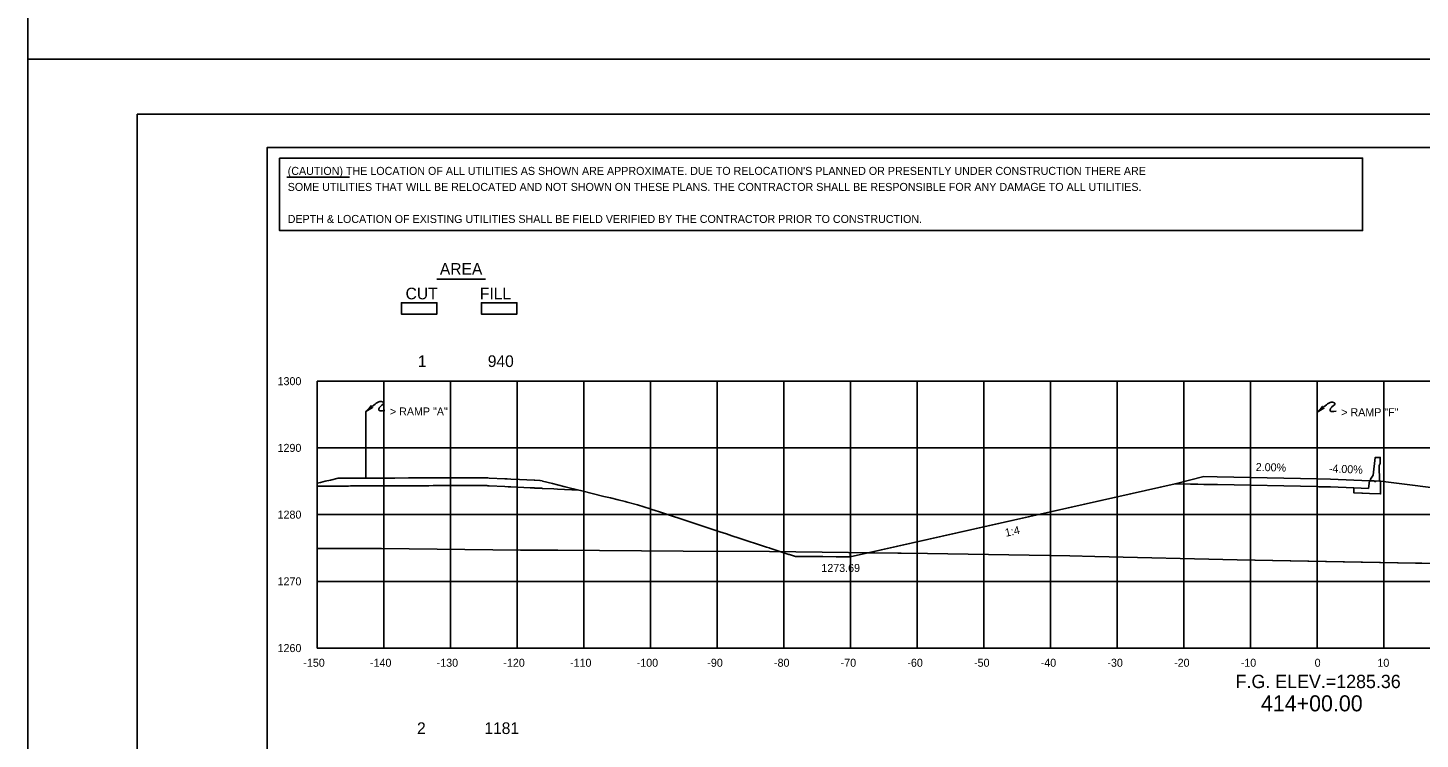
# Model space of a CAD drawing. Extents: x 2148105 to 2149976, y 144169 to 149705.
# Drawn here: x 2148219.9 to 2148428.8, y 146243.3 to 146349.9 of the extents above; entities that cross this region are included whole.
import ezdxf

# ---------------------------------------------------------------- set-up
doc = ezdxf.new("R2010")
doc.units = 0
for name, color, linetype in [('Bridge M-Header', 7, 'Continuous'), ('Default', 7, 'Continuous'), ('INR_Tracking', 7, 'Continuous'), ('PH1a-2-RampC', 7, 'Continuous'), ('PH1a-PR-DividingStrip', 7, 'Continuous'), ('PH1a-PR-ServRd', 7, 'Continuous'), ('PH2-PR-Barrier', 7, 'Continuous'), ('PR-AttenuatorPad', 7, 'Continuous'), ('PR_Align_PC', 7, 'Continuous'), ('PR_Align_Ramp_E', 7, 'Continuous'), ('PR_Align_Ramp_J', 7, 'Continuous'), ('PR_Storm_Channel', 7, 'Continuous'), ('PR_Storm_Conc_Box_PH1B', 7, 'Continuous'), ('PR_Storm_Conc_Pipe', 7, 'Continuous'), ('PR_Storm_Conc_Pipe_PH1B', 7, 'Continuous'), ('PR_Storm_Inlet_CICI_PH1A', 7, 'Continuous'), ('PR_Storm_Inlet_CICI_PH1B', 7, 'Continuous'), ('PR_Storm_Junction_Box_PH1B', 7, 'Continuous'), ('PR_Storm_MH', 7, 'Continuous'), ('PR_Storm_MH_PH1B', 7, 'Continuous'), ('PR_Storm_Standard_Median_Drain_PH1B', 7, 'Continuous'), ('PR_Storm_Txt_PH1B', 7, 'Continuous'), ('TopCut', 7, 'Continuous'), ('TOPO_BRIDGE_Pier Cap', 7, 'Continuous')]:
    doc.layers.add(name, color=color, linetype=linetype)

# ---------------------------------------------------------------- blocks, each defined once
blk = doc.blocks.new('POINT_DISPLAY')
at = {"layer": 'Default'}
blk.add_line((0, 0), (0, 0), dxfattribs=at)

msp = doc.modelspace()

# ---------------------------------------------------------------- linework, layer by layer
at = {"layer": 'INR_Tracking'}
msp.add_lwpolyline([(2148343.27, 146270.6), (2148343.29, 146270.6), (2148392, 146281.53), (2148394.33, 146281.48), (2148394.33, 146281.48), (2148394.33, 146281.48), (2148395.41, 146281.46), (2148396.32, 146281.44), (2148398.32, 146281.4), (2148398.32, 146281.4), (2148398.34, 146281.4), (2148413.32, 146281.1), (2148413.55, 146281.09), (2148415.32, 146281.06), (2148418.82, 146280.92), (2148418.83, 146280.17), (2148418.83, 146280.17), (2148420.11, 146280.12), (2148421.15, 146280.08), (2148422.8, 146280.01), (2148422.81, 146280.01), (2148422.82, 146280.76), (2148422.83, 146281.93), (2148468.18, 146276.24)], dxfattribs=at)
at = {"layer": 'PH1a-PR-ServRd'}
msp.add_lwpolyline([(2148570.82, 146121.91), (2148255.82, 146121.91), (2148255.82, 146331.91), (2148570.82, 146331.91)], close=True, dxfattribs=at)
at = {"layer": 'PH2-PR-Barrier'}
msp.add_line((2148413.32, 146282.27), (2148413.32, 146292.27), dxfattribs=at)
for points in [[(2148414.33, 146293.08), (2148414.69, 146293.37), (2148414.85, 146293.5), (2148414.94, 146293.57), (2148415.04, 146293.63), (2148415.14, 146293.67), (2148415.26, 146293.71), (2148415.39, 146293.74), (2148415.49, 146293.75), (2148415.57, 146293.75), (2148415.65, 146293.74), (2148415.72, 146293.73), (2148415.78, 146293.72), (2148415.83, 146293.69), (2148415.87, 146293.67), (2148415.91, 146293.64), (2148415.95, 146293.59), (2148415.98, 146293.54), (2148415.97, 146293.48), (2148415.96, 146293.44), (2148415.91, 146293.37), (2148415.72, 146293.21), (2148415.53, 146293.04), (2148415.46, 146292.97), (2148415.39, 146292.89), (2148415.33, 146292.8), (2148415.29, 146292.74), (2148415.25, 146292.65), (2148415.25, 146292.57), (2148415.27, 146292.49), (2148415.31, 146292.42), (2148415.36, 146292.38), (2148415.42, 146292.36), (2148415.53, 146292.34), (2148415.66, 146292.35), (2148415.82, 146292.37), (2148416.15, 146292.4)], [(2148413.32, 146292.27), (2148413.84, 146292.82), (2148414.1, 146293.12), (2148414.18, 146292.95), (2148414.32, 146292.84), (2148413.32, 146292.27)]]:
    msp.add_lwpolyline(points, dxfattribs=at)
at = {"layer": 'PR-AttenuatorPad'}
msp.add_line((2148270.65, 146282.37), (2148270.65, 146292.37), dxfattribs=at)
for points in [[(2148271.66, 146293.18), (2148272.02, 146293.48), (2148272.18, 146293.6), (2148272.28, 146293.68), (2148272.38, 146293.73), (2148272.47, 146293.78), (2148272.59, 146293.82), (2148272.72, 146293.85), (2148272.82, 146293.86), (2148272.9, 146293.86), (2148272.98, 146293.85), (2148273.06, 146293.84), (2148273.11, 146293.82), (2148273.16, 146293.8), (2148273.2, 146293.78), (2148273.24, 146293.74), (2148273.28, 146293.7), (2148273.31, 146293.64), (2148273.3, 146293.59), (2148273.29, 146293.55), (2148273.24, 146293.48), (2148273.05, 146293.32), (2148272.87, 146293.15), (2148272.79, 146293.08), (2148272.72, 146293), (2148272.66, 146292.91), (2148272.62, 146292.85), (2148272.58, 146292.76), (2148272.58, 146292.68), (2148272.6, 146292.6), (2148272.64, 146292.53), (2148272.69, 146292.49), (2148272.75, 146292.47), (2148272.86, 146292.45), (2148272.99, 146292.46), (2148273.15, 146292.48), (2148273.48, 146292.51)], [(2148270.65, 146292.37), (2148271.17, 146292.92), (2148271.43, 146293.23), (2148271.51, 146293.06), (2148271.66, 146292.95), (2148270.65, 146292.37)]]:
    msp.add_lwpolyline(points, dxfattribs=at)
at = {"layer": 'PR_Align_PC'}
msp.add_line((2148281.28, 146312.21), (2148288.56, 146312.21), dxfattribs=at)
for points in [[(2148275.98, 146308.66), (2148281.29, 146308.66), (2148281.29, 146306.97), (2148275.98, 146306.97)], [(2148275.98, 146308.66), (2148281.29, 146308.66), (2148281.29, 146306.97), (2148275.98, 146306.97)], [(2148287.98, 146308.66), (2148293.29, 146308.66), (2148293.29, 146306.97), (2148287.98, 146306.97)], [(2148287.98, 146308.66), (2148293.29, 146308.66), (2148293.29, 146306.97), (2148287.98, 146306.97)]]:
    msp.add_lwpolyline(points, close=True, dxfattribs=at)
at = {"layer": 'PR_Align_Ramp_E'}
for points in [[(2148219.95, 146585.16), (2148579.95, 146585.16), (2148579.95, 146345.16), (2148219.95, 146345.16)], [(2148219.95, 146345.16), (2148579.95, 146345.16), (2148579.95, 146105.16), (2148219.95, 146105.16)]]:
    msp.add_lwpolyline(points, close=True, dxfattribs=at)
at = {"layer": 'PR_Align_Ramp_J'}
msp.add_lwpolyline([(2148236.32, 146336.91), (2148576.32, 146336.91), (2148576.32, 146116.91), (2148236.32, 146116.91)], close=True, dxfattribs=at)
at = {"layer": 'PR_Storm_Channel'}
msp.add_lwpolyline([(2148392, 146281.53), (2148396.32, 146282.61), (2148398.32, 146282.57), (2148413.32, 146282.27), (2148415.32, 146282.23), (2148421.15, 146281.99)], dxfattribs=at)
at = {"layer": 'PR_Storm_Conc_Box_PH1B'}
for p, q in [((2148263.32, 146296.91), (2148563.32, 146296.91)), ((2148263.32, 146256.91), (2148263.32, 146296.91)), ((2148273.32, 146256.91), (2148273.32, 146296.91)), ((2148283.32, 146256.91), (2148283.32, 146296.91)), ((2148293.32, 146256.91), (2148293.32, 146296.91)), ((2148303.32, 146256.91), (2148303.32, 146296.91)), ((2148313.32, 146256.91), (2148313.32, 146296.91)), ((2148323.32, 146256.91), (2148323.32, 146296.91)), ((2148333.32, 146256.91), (2148333.32, 146296.91)), ((2148343.32, 146256.91), (2148343.32, 146296.91)), ((2148353.32, 146256.91), (2148353.32, 146296.91)), ((2148363.32, 146256.91), (2148363.32, 146296.91)), ((2148373.32, 146256.91), (2148373.32, 146296.91)), ((2148383.32, 146256.91), (2148383.32, 146296.91)), ((2148393.32, 146256.91), (2148393.32, 146296.91)), ((2148403.32, 146256.91), (2148403.32, 146296.91)), ((2148413.32, 146256.91), (2148413.32, 146296.91)), ((2148423.32, 146256.91), (2148423.32, 146296.91)), ((2148263.32, 146286.91), (2148563.32, 146286.91)), ((2148263.32, 146276.91), (2148563.32, 146276.91)), ((2148263.32, 146266.91), (2148563.32, 146266.91)), ((2148263.32, 146256.91), (2148563.32, 146256.91))]:
    msp.add_line(p, q, dxfattribs=at)
at = {"layer": 'PR_Storm_Conc_Pipe'}
msp.add_lwpolyline([(2148263.32, 146281.17), (2148263.49, 146281.17), (2148264.4, 146281.17), (2148264.54, 146281.17), (2148265.75, 146281.18), (2148266.48, 146281.19), (2148267.32, 146281.19), (2148268.02, 146281.19), (2148268.34, 146281.2), (2148268.74, 146281.2), (2148269.5, 146281.2), (2148270.65, 146281.21), (2148271.37, 146281.21), (2148271.5, 146281.21), (2148271.7, 146281.21), (2148274.42, 146281.22), (2148274.56, 146281.22), (2148274.98, 146281.23), (2148277.04, 146281.24), (2148278.47, 146281.24), (2148279.38, 146281.24), (2148280.1, 146281.24), (2148280.75, 146281.25), (2148281.95, 146281.25), (2148285.18, 146281.26), (2148285.43, 146281.26), (2148285.45, 146281.26), (2148285.78, 146281.26), (2148286.31, 146281.26), (2148287.38, 146281.26), (2148288.4, 146281.26), (2148288.77, 146281.25), (2148288.91, 146281.24), (2148289.14, 146281.23), (2148291.46, 146281.12), (2148291.99, 146281.09), (2148292.4, 146281.07), (2148295.26, 146280.94), (2148295.88, 146280.91), (2148295.99, 146280.9), (2148296.75, 146280.87), (2148296.99, 146280.86), (2148297.14, 146280.85), (2148298.83, 146280.77), (2148299.36, 146280.74), (2148302.56, 146280.59), (2148302.82, 146280.53), (2148302.84, 146280.52), (2148302.85, 146280.52), (2148303.03, 146280.47), (2148306.33, 146279.65), (2148307.32, 146279.41), (2148308.49, 146279.12), (2148309.54, 146278.86), (2148309.81, 146278.79), (2148311.37, 146278.4), (2148313.29, 146277.77), (2148313.37, 146277.75), (2148314.17, 146277.48), (2148314.52, 146277.37), (2148316.78, 146276.63), (2148317.57, 146276.36), (2148319.85, 146275.62), (2148320, 146275.57), (2148320.26, 146275.48), (2148321.78, 146274.98), (2148323.74, 146274.34), (2148324.75, 146274.01), (2148325.53, 146273.75), (2148326.62, 146273.4), (2148327.23, 146273.2), (2148329.95, 146272.3), (2148330.71, 146272.05), (2148331.13, 146271.92), (2148331.21, 146271.89), (2148334.06, 146270.95), (2148334.19, 146270.91), (2148335.06, 146270.63), (2148336.89, 146270.62), (2148337.32, 146270.62), (2148337.67, 146270.62), (2148339.16, 146270.61), (2148341.16, 146270.6), (2148342.2, 146270.6), (2148342.57, 146270.6), (2148343.27, 146270.6)], dxfattribs=at)
at = {"layer": 'PR_Storm_Conc_Pipe_PH1B'}
msp.add_lwpolyline([(2148255.82, 146121.91), (2148570.82, 146121.91), (2148570.82, 146331.91), (2148255.82, 146331.91)], close=True, dxfattribs=at)
msp.add_lwpolyline([(2148255.82, 146121.91), (2148570.82, 146121.91), (2148570.82, 146331.91), (2148255.82, 146331.91)], close=True, dxfattribs=at)
at = {"layer": 'PR_Storm_Inlet_CICI_PH1A'}
for points in [[(2148422.64, 146281.93), (2148422.63, 146284.29), (2148422.76, 146284.56), (2148422.76, 146285.49), (2148422.01, 146285.49), (2148421.73, 146282.82), (2148421.33, 146282.24), (2148421.32, 146281.99), (2148421.9, 146281.96), (2148421.9, 146281.88), (2148422.08, 146281.87), (2148422.08, 146281.96)], [(2148422.81, 146280.01), (2148421.15, 146280.08), (2148418.83, 146280.17), (2148418.82, 146280.92), (2148420.99, 146280.83), (2148421.15, 146281.99), (2148421.32, 146281.99), (2148421.9, 146281.96), (2148421.9, 146281.88), (2148422.08, 146281.87), (2148422.08, 146281.96), (2148422.64, 146281.93), (2148422.83, 146281.93), (2148422.82, 146280.76)]]:
    msp.add_lwpolyline(points, close=True, dxfattribs=at)
at = {"layer": 'PR_Storm_Inlet_CICI_PH1B'}
msp.add_lwpolyline([(2148263.32, 146271.83), (2148272.97, 146271.84), (2148293.81, 146271.59), (2148299.45, 146271.58), (2148318.25, 146271.45), (2148331.16, 146271.36), (2148354.89, 146271.1), (2148376.23, 146270.72), (2148379.97, 146270.63), (2148401.31, 146270.14), (2148417.19, 146269.84), (2148433.5, 146269.54), (2148471.08, 146269.06), (2148505.19, 146268.67), (2148530.49, 146268.31), (2148563.32, 146267.57)], dxfattribs=at)
at = {"layer": 'PR_Storm_MH'}
msp.add_line((2148258.8, 146327.46), (2148268.21, 146327.46), dxfattribs=at)
msp.add_lwpolyline([(2148257.69, 146330.34), (2148420.12, 146330.34), (2148420.12, 146319.47), (2148257.69, 146319.47)], close=True, dxfattribs=at)
at = {"layer": 'PR_Storm_Standard_Median_Drain_PH1B'}
for q in [(2148263.32, 146296.91), (2148563.32, 146256.91)]:
    msp.add_line((2148263.32, 146256.91), q, dxfattribs=at)
at = {"layer": 'PR_Storm_Txt_PH1B'}
msp.add_lwpolyline([(2148263.32, 146281.62), (2148263.82, 146281.74), (2148264.54, 146281.9), (2148265.32, 146282.08), (2148266.48, 146282.35), (2148268.02, 146282.36), (2148268.41, 146282.36), (2148268.74, 146282.36), (2148269.5, 146282.37), (2148270.65, 146282.37), (2148271.37, 146282.38), (2148271.5, 146282.38), (2148271.69, 146282.38), (2148274.42, 146282.39), (2148274.56, 146282.39), (2148274.98, 146282.39), (2148277.05, 146282.4), (2148278.47, 146282.41), (2148279.38, 146282.41), (2148280.1, 146282.41), (2148281.37, 146282.41), (2148281.95, 146282.42), (2148282.74, 146282.42), (2148285.43, 146282.42), (2148285.45, 146282.42), (2148285.78, 146282.43), (2148286.31, 146282.43), (2148287.38, 146282.43), (2148288.4, 146282.43), (2148288.77, 146282.41), (2148288.91, 146282.41), (2148289.14, 146282.39), (2148291.46, 146282.28), (2148291.85, 146282.27), (2148292.4, 146282.24), (2148293.68, 146282.18), (2148295.88, 146282.08), (2148295.99, 146282.07), (2148296.75, 146282.03), (2148297.07, 146281.96), (2148297.13, 146281.94), (2148298.64, 146281.56), (2148299.36, 146281.38), (2148300.55, 146281.09), (2148302.56, 146280.59)], dxfattribs=at)
at = {"layer": 'TopCut'}
for points in [[(2148287.98, 146306.97), (2148293.29, 146306.97), (2148293.29, 146308.66), (2148287.98, 146308.66), (2148287.98, 146306.97)], [(2148468.18, 146276.24), (2148422.83, 146281.93), (2148422.82, 146280.76), (2148422.81, 146280.01), (2148421.15, 146280.08), (2148418.83, 146280.17), (2148418.83, 146280.17), (2148418.82, 146280.92), (2148415.32, 146281.06), (2148413.55, 146281.09), (2148413.32, 146281.1), (2148398.34, 146281.4), (2148398.32, 146281.4), (2148398.32, 146281.4), (2148396.32, 146281.44), (2148395.41, 146281.46), (2148394.33, 146281.48), (2148394.33, 146281.48), (2148394.33, 146281.48), (2148392, 146281.53), (2148345.96, 146271.2), (2148354.89, 146271.1), (2148376.23, 146270.72), (2148379.97, 146270.63), (2148401.31, 146270.14), (2148428.15, 146269.64), (2148428.27, 146269.63), (2148428.57, 146269.63), (2148428.72, 146269.62), (2148429.01, 146269.62)]]:
    msp.add_lwpolyline(points, dxfattribs=at)
at = {"layer": 'TOPO_BRIDGE_Pier Cap'}
msp.add_lwpolyline([(2148275.98, 146306.97), (2148281.29, 146306.97), (2148281.29, 146308.66), (2148275.98, 146308.66), (2148275.98, 146306.97)], dxfattribs=at)
msp.add_lwpolyline([(2148343.27, 146270.6), (2148343.27, 146271.23), (2148345.96, 146271.2), (2148343.29, 146270.6)], close=True, dxfattribs=at)

# ---------------------------------------------------------------- block references
at = {"layer": 'PR_Storm_Conc_Pipe_PH1B', "xscale": 10, "yscale": 10}
for p in [(2148398.32, 146282.57), (2148398.32, 146282.57), (2148415.32, 146282.23), (2148415.32, 146282.23), (2148421.15, 146281.99), (2148421.15, 146281.99)]:
    msp.add_blockref('POINT_DISPLAY', p, dxfattribs=at)

# ---------------------------------------------------------------- texts
at = {"layer": 'Bridge M-Header'}
for s, rotation, p in [('2.00%', 358.8542, (2148404.09, 146283.45)), ('-4.00%', 357.7094, (2148415.04, 146283.24))]:
    msp.add_text(s, height=1.2, rotation=rotation, dxfattribs=at).set_placement(p)
at = {"layer": 'PH1a-2-RampC'}
msp.add_text('1273.69', height=1.2, dxfattribs=at).set_placement((2148338.95, 146268.32))
at = {"layer": 'PH1a-PR-DividingStrip'}
msp.add_text('1:4', height=1.2, rotation=12.6393, dxfattribs=at).set_placement((2148366.63, 146273.58))
at = {"layer": 'PH2-PR-Barrier'}
msp.add_text('> RAMP "F"', height=1.2, rotation=360, dxfattribs=at).set_placement((2148416.92, 146291.66))
at = {"layer": 'PR-AttenuatorPad'}
msp.add_text('> RAMP "A"', height=1.2, rotation=360, dxfattribs=at).set_placement((2148274.25, 146291.77))
at = {"layer": 'PR_Align_PC'}
for s, p in [('AREA', (2148281.74, 146312.86)), ('CUT', (2148276.6, 146309.17)), ('FILL', (2148287.74, 146309.17)), ('1', (2148278.44, 146299.03)), ('940', (2148288.92, 146299.03)), ('2', (2148278.31, 146244.03)), ('1181', (2148288.41, 146244.03))]:
    msp.add_text(s, height=1.75, dxfattribs=at).set_placement(p)
at = {"layer": 'PR_Storm_Junction_Box_PH1B'}
msp.add_text('414+00.00', height=2.4, dxfattribs=at).set_placement((2148404.87, 146247.43))
at = {"layer": 'PR_Storm_MH'}
for s, p in [("(CAUTION) THE LOCATION OF ALL UTILITIES AS SHOWN ARE APPROXIMATE. DUE TO RELOCATION'S PLANNED OR PRESENTLY UNDER CONSTRUCTION THERE ARE ", (2148258.92, 146327.82)), ('SOME UTILITIES THAT WILL BE RELOCATED AND NOT SHOWN ON THESE PLANS. THE CONTRACTOR SHALL BE RESPONSIBLE FOR ANY DAMAGE TO ALL UTILITIES.', (2148258.92, 146325.42)), ('DEPTH & LOCATION OF EXISTING UTILITIES SHALL BE FIELD VERIFIED BY THE CONTRACTOR PRIOR TO CONSTRUCTION.', (2148258.92, 146320.62))]:
    msp.add_text(s, height=1.2, dxfattribs=at).set_placement(p)
at = {"layer": 'PR_Storm_MH_PH1B'}
for s, height, p in [('1300', 1.2, (2148257.4, 146296.31)), ('1290', 1.2, (2148257.4, 146286.31)), ('1280', 1.2, (2148257.4, 146276.31)), ('1270', 1.2, (2148257.4, 146266.31)), ('1260', 1.2, (2148257.4, 146256.31)), ('-150', 1.2, (2148261.26, 146254.11)), ('-140', 1.2, (2148271.26, 146254.11)), ('-130', 1.2, (2148281.26, 146254.11)), ('-120', 1.2, (2148291.26, 146254.11)), ('-110', 1.2, (2148301.26, 146254.11)), ('-100', 1.2, (2148311.26, 146254.11)), ('-90', 1.2, (2148321.85, 146254.11)), ('-80', 1.2, (2148331.85, 146254.11)), ('-70', 1.2, (2148341.85, 146254.11)), ('-60', 1.2, (2148351.85, 146254.11)), ('-50', 1.2, (2148361.85, 146254.11)), ('-40', 1.2, (2148371.85, 146254.11)), ('-30', 1.2, (2148381.85, 146254.11)), ('-20', 1.2, (2148391.85, 146254.11)), ('-10', 1.2, (2148401.85, 146254.11)), ('0', 1.2, (2148412.93, 146254.11)), ('10', 1.2, (2148422.34, 146254.11)), ('F.G. ELEV.=1285.36', 2, (2148401.08, 146250.91))]:
    msp.add_text(s, height=height, dxfattribs=at).set_placement(p)

doc.saveas('drawing.dxf')
